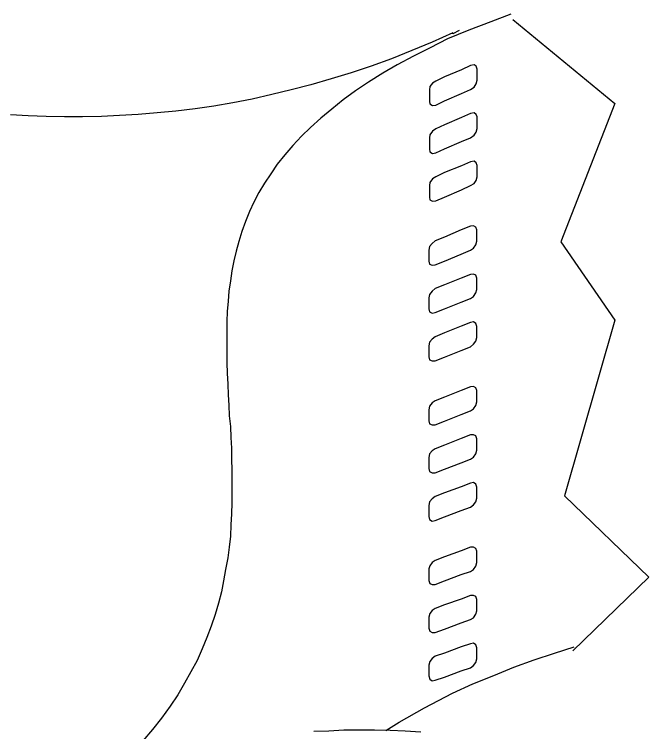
# Model space of a CAD drawing. Extents: x 638850 to 644908, y 297188 to 298900.
# Drawn here: x 639346.39 to 639365.23, y 297811.19 to 297832.49 of the extents above; entities that cross this region are included whole.
import ezdxf

# ---------------------------------------------------------------- set-up
doc = ezdxf.new("R2010")
doc.units = 0
for name, color, linetype in [('1', 7, 'Continuous'), ('16', 7, 'Continuous'), ('2', 7, 'Continuous')]:
    doc.layers.add(name, color=color, linetype=linetype)

msp = doc.modelspace()

# ---------------------------------------------------------------- linework, layer by layer
at = {"layer": '1'}
msp.add_lwpolyline([(639361.196, 297832.342), (639364.229, 297829.842), (639362.623, 297825.735), (639364.229, 297823.414), (639362.735, 297818.192), (639365.234, 297815.781), (639362.98, 297813.594)], dxfattribs=at)
at = {"layer": '16'}
for points in [[(639359.941, 297830.263), (639360.049, 297830.325), (639360.111, 297830.433), (639360.141, 297830.541), (639360.141, 297830.541), (639360.141, 297830.616), (639360.141, 297830.786), (639360.141, 297830.865), (639360.141, 297830.865), (639360.111, 297830.956), (639360.049, 297830.989), (639359.941, 297830.973), (639359.941, 297830.973), (639359.679, 297830.848), (639359.169, 297830.632), (639358.907, 297830.508), (639358.907, 297830.508), (639358.815, 297830.446), (639358.737, 297830.354), (639358.721, 297830.246), (639358.721, 297830.246), (639358.721, 297830.155), (639358.721, 297830.001), (639358.721, 297829.906), (639358.721, 297829.906), (639358.737, 297829.831), (639358.815, 297829.785), (639358.907, 297829.798), (639358.907, 297829.798), (639359.169, 297829.922), (639359.679, 297830.138), (639359.941, 297830.263), (639359.941, 297830.263), (639359.941, 297830.263)], [(639359.941, 297828.826), (639360.049, 297828.902), (639360.111, 297828.996), (639360.141, 297829.104), (639360.141, 297829.104), (639360.141, 297829.196), (639360.141, 297829.35), (639360.141, 297829.444), (639360.141, 297829.444), (639360.111, 297829.52), (639360.049, 297829.566), (639359.941, 297829.552), (639359.941, 297829.552), (639359.679, 297829.428), (639359.169, 297829.212), (639358.907, 297829.088), (639358.907, 297829.088), (639358.815, 297829.026), (639358.737, 297828.918), (639358.721, 297828.826), (639358.721, 297828.826), (639358.721, 297828.734), (639358.721, 297828.578), (639358.721, 297828.486), (639358.721, 297828.486), (639358.737, 297828.408), (639358.815, 297828.362), (639358.907, 297828.378), (639358.907, 297828.378), (639359.169, 297828.502), (639359.679, 297828.718), (639359.941, 297828.826), (639359.941, 297828.826), (639359.941, 297828.826)], [(639359.941, 297827.406), (639360.049, 297827.468), (639360.111, 297827.56), (639360.141, 297827.668), (639360.141, 297827.668), (639360.141, 297827.76), (639360.141, 297827.914), (639360.141, 297828.008), (639360.141, 297828.008), (639360.111, 297828.084), (639360.049, 297828.13), (639359.941, 297828.116), (639359.941, 297828.116), (639359.679, 297827.992), (639359.169, 297827.792), (639358.907, 297827.668), (639358.907, 297827.668), (639358.815, 297827.606), (639358.737, 297827.498), (639358.721, 297827.406), (639358.721, 297827.406), (639358.721, 297827.311), (639358.721, 297827.158), (639358.721, 297827.066), (639358.721, 297827.066), (639358.737, 297826.987), (639358.815, 297826.942), (639358.907, 297826.958), (639358.907, 297826.958), (639359.169, 297827.066), (639359.679, 297827.282), (639359.941, 297827.406), (639359.941, 297827.406), (639359.941, 297827.406)], [(639359.941, 297825.489), (639360.033, 297825.551), (639360.095, 297825.646), (639360.128, 297825.754), (639360.128, 297825.754), (639360.128, 297825.845), (639360.128, 297825.999), (639360.128, 297826.091), (639360.128, 297826.091), (639360.095, 297826.169), (639360.033, 297826.215), (639359.941, 297826.199), (639359.941, 297826.199), (639359.663, 297826.091), (639359.169, 297825.875), (639358.891, 297825.767), (639358.891, 297825.767), (639358.799, 297825.691), (639358.721, 297825.597), (639358.707, 297825.489), (639358.707, 297825.489), (639358.707, 297825.413), (639358.707, 297825.243), (639358.707, 297825.165), (639358.707, 297825.165), (639358.721, 297825.073), (639358.799, 297825.041), (639358.891, 297825.057), (639358.891, 297825.057), (639359.169, 297825.165), (639359.663, 297825.367), (639359.941, 297825.489), (639359.941, 297825.489), (639359.941, 297825.489)], [(639359.941, 297824.053), (639360.033, 297824.115), (639360.095, 297824.223), (639360.128, 297824.317), (639360.128, 297824.317), (639360.128, 297824.409), (639360.128, 297824.579), (639360.128, 297824.657), (639360.128, 297824.657), (639360.095, 297824.749), (639360.033, 297824.779), (639359.941, 297824.765), (639359.941, 297824.765), (639359.663, 297824.657), (639359.169, 297824.455), (639358.891, 297824.347), (639358.891, 297824.347), (639358.799, 297824.271), (639358.721, 297824.177), (639358.707, 297824.069), (639358.707, 297824.069), (639358.707, 297823.993), (639358.707, 297823.823), (639358.707, 297823.745), (639358.707, 297823.745), (639358.721, 297823.653), (639358.799, 297823.621), (639358.891, 297823.637), (639358.891, 297823.637), (639359.169, 297823.745), (639359.663, 297823.945), (639359.941, 297824.053), (639359.941, 297824.053), (639359.941, 297824.053)], [(639359.941, 297822.616), (639360.033, 297822.694), (639360.095, 297822.786), (639360.128, 297822.894), (639360.128, 297822.894), (639360.128, 297822.973), (639360.128, 297823.143), (639360.128, 297823.221), (639360.128, 297823.221), (639360.095, 297823.313), (639360.033, 297823.359), (639359.941, 297823.342), (639359.941, 297823.342), (639359.663, 297823.234), (639359.169, 297823.035), (639358.891, 297822.91), (639358.891, 297822.91), (639358.799, 297822.848), (639358.721, 297822.757), (639358.707, 297822.649), (639358.707, 297822.649), (639358.707, 297822.57), (639358.707, 297822.4), (639358.707, 297822.325), (639358.707, 297822.325), (639358.721, 297822.23), (639358.799, 297822.2), (639358.891, 297822.2), (639358.891, 297822.2), (639359.169, 297822.308), (639359.663, 297822.508), (639359.941, 297822.616), (639359.941, 297822.616), (639359.941, 297822.616)], [(639359.941, 297820.718), (639360.033, 297820.78), (639360.095, 297820.872), (639360.128, 297820.98), (639360.128, 297820.98), (639360.128, 297821.072), (639360.128, 297821.228), (639360.128, 297821.32), (639360.128, 297821.32), (639360.095, 297821.398), (639360.033, 297821.444), (639359.941, 297821.428), (639359.941, 297821.428), (639359.663, 297821.32), (639359.169, 297821.12), (639358.891, 297821.012), (639358.891, 297821.012), (639358.799, 297820.95), (639358.721, 297820.856), (639358.707, 297820.748), (639358.707, 297820.748), (639358.707, 297820.672), (639358.707, 297820.502), (639358.707, 297820.424), (639358.707, 297820.424), (639358.721, 297820.332), (639358.799, 297820.3), (639358.891, 297820.3), (639358.891, 297820.3), (639359.169, 297820.41), (639359.663, 297820.61), (639359.941, 297820.718), (639359.941, 297820.718), (639359.941, 297820.718)], [(639359.941, 297819.282), (639360.033, 297819.344), (639360.095, 297819.436), (639360.128, 297819.544), (639360.128, 297819.544), (639360.128, 297819.638), (639360.128, 297819.792), (639360.128, 297819.884), (639360.128, 297819.884), (639360.095, 297819.976), (639360.033, 297820.008), (639359.941, 297820.008), (639359.941, 297820.008), (639359.663, 297819.9), (639359.169, 297819.697), (639358.891, 297819.589), (639358.891, 297819.589), (639358.799, 297819.527), (639358.721, 297819.436), (639358.707, 297819.328), (639358.707, 297819.328), (639358.707, 297819.252), (639358.707, 297819.082), (639358.707, 297819.004), (639358.707, 297819.004), (639358.721, 297818.912), (639358.799, 297818.879), (639358.891, 297818.879), (639358.891, 297818.879), (639359.169, 297818.987), (639359.663, 297819.174), (639359.941, 297819.282), (639359.941, 297819.282), (639359.941, 297819.282)], [(639359.941, 297817.861), (639360.033, 297817.924), (639360.095, 297818.015), (639360.128, 297818.123), (639360.128, 297818.123), (639360.128, 297818.202), (639360.128, 297818.369), (639360.128, 297818.447), (639360.128, 297818.447), (639360.095, 297818.539), (639360.033, 297818.588), (639359.941, 297818.572), (639359.941, 297818.572), (639359.663, 297818.464), (639359.169, 297818.277), (639358.891, 297818.169), (639358.891, 297818.169), (639358.799, 297818.107), (639358.721, 297818.015), (639358.707, 297817.907), (639358.707, 297817.907), (639358.707, 297817.829), (639358.707, 297817.659), (639358.707, 297817.583), (639358.707, 297817.583), (639358.721, 297817.489), (639358.799, 297817.443), (639358.891, 297817.459), (639358.891, 297817.459), (639359.169, 297817.567), (639359.663, 297817.753), (639359.941, 297817.861), (639359.941, 297817.861), (639359.941, 297817.861)], [(639359.941, 297815.944), (639360.033, 297816.007), (639360.095, 297816.101), (639360.128, 297816.209), (639360.128, 297816.209), (639360.128, 297816.301), (639360.128, 297816.455), (639360.128, 297816.549), (639360.128, 297816.549), (639360.095, 297816.625), (639360.033, 297816.671), (639359.941, 297816.671), (639359.941, 297816.671), (639359.663, 297816.563), (639359.169, 297816.379), (639358.891, 297816.271), (639358.891, 297816.271), (639358.799, 297816.209), (639358.737, 297816.115), (639358.707, 297816.023), (639358.707, 297816.023), (639358.707, 297815.931), (639358.707, 297815.777), (639358.707, 297815.683), (639358.707, 297815.683), (639358.737, 297815.591), (639358.799, 297815.558), (639358.891, 297815.558), (639358.891, 297815.558), (639359.169, 297815.666), (639359.663, 297815.853), (639359.941, 297815.944), (639359.941, 297815.944), (639359.941, 297815.944)], [(639359.941, 297814.524), (639360.033, 297814.57), (639360.095, 297814.678), (639360.128, 297814.773), (639360.128, 297814.773), (639360.128, 297814.864), (639360.128, 297815.018), (639360.128, 297815.113), (639360.128, 297815.113), (639360.095, 297815.205), (639360.033, 297815.234), (639359.941, 297815.234), (639359.941, 297815.234), (639359.663, 297815.126), (639359.169, 297814.956), (639358.891, 297814.848), (639358.891, 297814.848), (639358.799, 297814.786), (639358.737, 297814.694), (639358.707, 297814.586), (639358.707, 297814.586), (639358.707, 297814.508), (639358.707, 297814.354), (639358.707, 297814.262), (639358.707, 297814.262), (639358.737, 297814.171), (639358.799, 297814.138), (639358.891, 297814.138), (639358.891, 297814.138), (639359.169, 297814.233), (639359.663, 297814.416), (639359.941, 297814.524), (639359.941, 297814.524), (639359.941, 297814.524)], [(639359.941, 297813.088), (639360.033, 297813.15), (639360.095, 297813.242), (639360.128, 297813.35), (639360.128, 297813.35), (639360.128, 297813.428), (639360.128, 297813.598), (639360.128, 297813.676), (639360.128, 297813.676), (639360.095, 297813.768), (639360.033, 297813.814), (639359.941, 297813.798), (639359.941, 297813.798), (639359.663, 297813.706), (639359.169, 297813.52), (639358.891, 297813.428), (639358.891, 297813.428), (639358.799, 297813.366), (639358.737, 297813.274), (639358.707, 297813.166), (639358.707, 297813.166), (639358.707, 297813.088), (639358.707, 297812.934), (639358.707, 297812.842), (639358.707, 297812.842), (639358.737, 297812.748), (639358.799, 297812.702), (639358.891, 297812.718), (639358.891, 297812.718), (639359.169, 297812.81), (639359.663, 297812.996), (639359.941, 297813.088), (639359.941, 297813.088), (639359.941, 297813.088)]]:
    msp.add_lwpolyline(points, dxfattribs=at)
at = {"layer": '2'}
for points in [[(639361.14, 297832.493), (639360.543, 297832.271), (639359.895, 297832.024), (639359.261, 297831.763), (639359.261, 297831.763), (639359.261, 297831.763), (639359.261, 297831.763), (639359.261, 297831.763), (639359.261, 297831.763), (639358.739, 297831.5), (639358.244, 297831.252), (639357.767, 297830.989), (639357.335, 297830.741), (639356.916, 297830.48), (639356.529, 297830.217), (639356.156, 297829.954), (639355.818, 297829.677), (639355.494, 297829.414), (639355.184, 297829.135)], [(639359.6, 297832.01), (639359.418, 297831.916), (639359.418, 297831.916), (639359.418, 297831.916), (639359.418, 297831.947), (639359.418, 297831.947), (639359.418, 297831.947), (639358.799, 297831.668), (639358.199, 297831.421), (639357.596, 297831.173), (639356.99, 297830.957), (639356.392, 297830.757), (639355.802, 297830.575), (639355.202, 297830.402), (639354.614, 297830.246), (639354.043, 297830.109), (639353.456, 297829.97), (639352.884, 297829.862), (639352.315, 297829.769), (639351.759, 297829.691), (639351.185, 297829.616), (639350.63, 297829.569), (639350.074, 297829.522), (639349.518, 297829.49), (639348.978, 297829.459), (639348.42, 297829.445), (639347.88, 297829.445), (639347.34, 297829.459), (639346.798, 297829.475), (639346.274, 297829.508)], [(639355.184, 297829.135), (639354.923, 297828.874), (639354.662, 297828.595), (639354.428, 297828.316), (639354.196, 297828.039), (639354.014, 297827.76), (639353.827, 297827.483), (639353.656, 297827.204), (639353.503, 297826.912), (639353.379, 297826.633), (639353.258, 297826.34), (639353.145, 297826.048), (639353.055, 297825.751), (639352.976, 297825.461), (639352.913, 297825.168), (639352.855, 297824.871), (639352.808, 297824.581), (639352.763, 297824.273), (639352.747, 297823.978), (639352.713, 297823.667), (639352.7, 297823.375), (639352.7, 297823.064), (639352.7, 297822.758), (639352.7, 297822.45), (639352.7, 297822.14), (639352.713, 297821.831), (639352.731, 297821.507), (639352.747, 297821.197), (639352.763, 297820.889), (639352.776, 297820.565), (639352.808, 297820.254), (639352.821, 297819.93), (639352.839, 297819.606), (639352.839, 297819.282), (639352.855, 297818.958), (639352.855, 297818.634), (639352.855, 297818.31), (639352.855, 297817.986), (639352.839, 297817.66), (639352.821, 297817.336), (639352.808, 297816.998), (639352.776, 297816.672), (639352.731, 297816.348), (639352.668, 297816.008), (639352.605, 297815.671), (639352.544, 297815.342), (639352.452, 297815.003), (639352.36, 297814.665), (639352.236, 297814.325), (639352.112, 297813.986), (639351.975, 297813.646), (639351.82, 297813.304), (639351.633, 297812.966), (639351.449, 297812.624), (639351.248, 297812.287), (639351.017, 297811.947), (639350.767, 297811.594), (639350.492, 297811.25), (639350.211, 297810.912)], [(639357.429, 297811.223), (639357.821, 297811.466), (639358.577, 297811.898), (639359.409, 297812.33), (639359.409, 297812.33), (639360.012, 297812.611), (639360.631, 297812.856), (639361.232, 297813.106), (639361.835, 297813.317), (639362.438, 297813.52), (639363.023, 297813.704)], [(639358.469, 297811.171), (639358.005, 297811.205), (639357.557, 297811.22), (639357.094, 297811.234), (639356.646, 297811.234), (639356.183, 297811.234), (639355.735, 297811.205), (639355.287, 297811.189)]]:
    msp.add_lwpolyline(points, dxfattribs=at)

doc.saveas('drawing.dxf')
